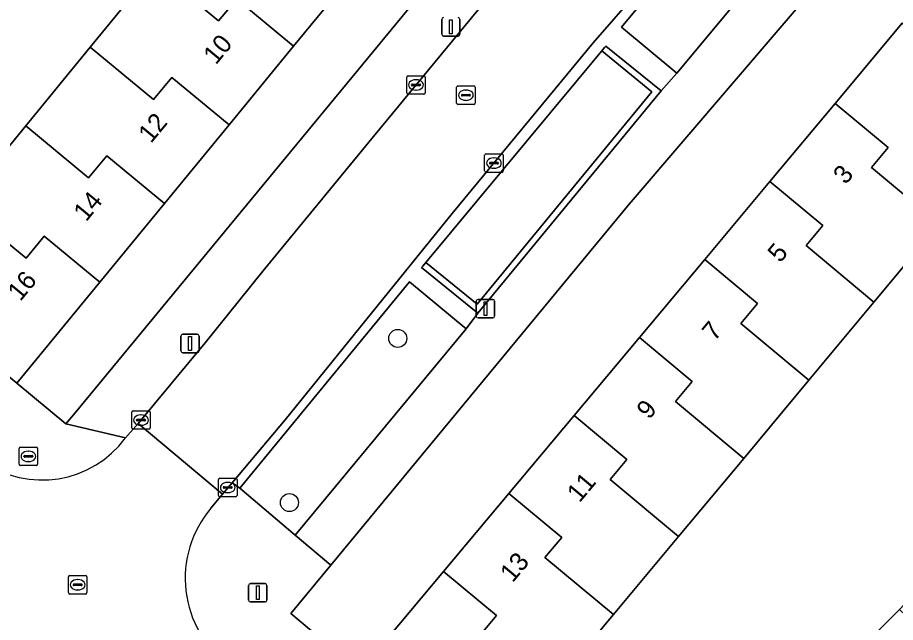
# Model space of a CAD drawing. Extents: x 162073 to 163043, y 381818 to 382561.
# Drawn here: x 162602.84 to 162650.39, y 382124.92 to 382157.68 of the extents above; entities that cross this region are included whole.
import ezdxf

# ---------------------------------------------------------------- set-up
doc = ezdxf.new("R2010")
doc.units = 0
for name, color, linetype in [('IMGEO_Boom', 7, 'Continuous'), ('IMGEO_Brandkraan', 7, 'Continuous'), ('IMGEO_Erf', 7, 'Continuous'), ('IMGEO_Groenvoorziening', 7, 'Continuous'), ('IMGEO_Haag', 7, 'Continuous'), ('IMGEO_Kolk', 7, 'Continuous'), ('IMGEO_Lichtmast', 7, 'Continuous'), ('IMGEO_Pand', 7, 'Continuous'), ('IMGEO_Pand_nummerreeks', 7, 'Continuous'), ('IMGEO_Rijbaan_lokaal_open', 7, 'Continuous'), ('IMGEO_Rioolput', 7, 'Continuous'), ('IMGEO_Voetpad_open', 7, 'Continuous')]:
    doc.layers.add(name, color=color, linetype=linetype)

msp = doc.modelspace()

# ---------------------------------------------------------------- linework, layer by layer
at = {"layer": 'IMGEO_Boom'}
for centre in [(162623.429, 382140.306), (162617.561, 382131.412)]:
    msp.add_circle(centre, 0.489, dxfattribs=at)
at = {"layer": 'IMGEO_Brandkraan'}
for p, q in [((162602.924, 382133.49), (162602.924, 382134.342)), ((162602.999, 382134.416), (162603.851, 382134.416)), ((162603.925, 382134.342), (162603.925, 382133.49)), ((162603.183, 382133.91), (162603.183, 382133.922)), ((162603.621, 382133.873), (162603.223, 382133.873)), ((162603.226, 382133.959), (162603.624, 382133.959)), ((162603.412, 382134.196), (162603.437, 382134.196)), ((162603.667, 382133.922), (162603.667, 382133.91)), ((162603.851, 382133.416), (162602.999, 382133.416)), ((162603.435, 382133.636), (162603.41, 382133.636))]:
    msp.add_line(p, q, dxfattribs=at)
for points in [[(162602.924, 382133.49), (162602.924, 382134.342)], [(162602.999, 382134.416), (162603.851, 382134.416)], [(162603.925, 382134.342), (162603.925, 382133.49)], [(162603.851, 382133.416), (162602.999, 382133.416)]]:
    msp.add_lwpolyline(points, dxfattribs=at)
for centre, radius, start, end in [((162603.001, 382134.34), 0.0765, 91.552, 178.448), ((162603.001, 382134.34), 0.0765, 91.552, 178.448), ((162603.849, 382134.34), 0.0765, 1.552, 88.448), ((162603.849, 382134.34), 0.0765, 1.552, 88.448), ((162603.223, 382133.919), 0.0403, 85.8775, 175.7526), ((162603.22, 382133.909), 0.0366, 178.938, 274.7102), ((162603.624, 382133.916), 0.043, 264.8664, 352.4533), ((162603.628, 382133.921), 0.0386, 1.7309, 96.639), ((162603.001, 382133.492), 0.0765, 181.552, 268.448), ((162603.001, 382133.492), 0.0765, 181.552, 268.448), ((162603.849, 382133.492), 0.0765, 271.552, 358.448), ((162603.849, 382133.492), 0.0765, 271.552, 358.448)]:
    msp.add_arc(centre, radius, start, end, dxfattribs=at)
for centre, major_axis, ratio, start_param, end_param in [((162603.411, 382133.916), (-0.387, 0.002), 0.722429, 4.712389, 7.853982), ((162603.436, 382133.916), (-0.39, 0.002), 0.717154, 1.570796, 4.712389)]:
    msp.add_ellipse(centre, major_axis=major_axis, ratio=ratio, start_param=start_param, end_param=end_param, dxfattribs=at)
at = {"layer": 'IMGEO_Erf'}
for points in [[(162621.293, 382160.397), (162617.791, 382156.135), (162614.29, 382151.872), (162610.788, 382147.61), (162607.287, 382143.348), (162602.791, 382137.875), (162605.45, 382135.683), (162605.875, 382136.157), (162638.155, 382175.312)], [(162651.264, 382165.45), (162650.177, 382164.18), (162635.973, 382147.58), (162619.803, 382128.016), (162617.638, 382125.397), (162624.24, 382119.87)], [(162599.784, 382147.547), (162603.279, 382151.815), (162606.774, 382156.082), (162610.27, 382160.35)], [(162622.286, 382123.347), (162625.915, 382127.684), (162629.451, 382131.909), (162632.986, 382136.135), (162636.522, 382140.359), (162640.057, 382144.584), (162643.592, 382148.809), (162647.128, 382153.034), (162650.76, 382157.375), (162652.801, 382155.674), (162653.699, 382156.751), (162658.182, 382153.013), (162652.753, 382146.502), (162649.224, 382142.27), (162645.696, 382138.039), (162642.169, 382133.808), (162638.64, 382129.577), (162635.112, 382125.346), (162631.584, 382121.115)], [(162635.57, 382110.572), (162650.6, 382125.629), (162652.789, 382127.946), (162656.116, 382124.803), (162659.911, 382128.82), (162695.315, 382094.976)]]:
    msp.add_lwpolyline(points, dxfattribs=at)
at = {"layer": 'IMGEO_Groenvoorziening'}
for points in [[(162638.552, 382154.672), (162647.984, 382166.009), (162644.95, 382168.48), (162635.558, 382157.154)], [(162624.946, 382144.414), (162624.786, 382144.222), (162624.722, 382144.145), (162627.776, 382141.664), (162637.695, 382153.712), (162634.701, 382156.142), (162634.637, 382156.065), (162634.477, 382155.873), (162637.201, 382153.662), (162627.727, 382142.155)], [(162637.201, 382153.662), (162634.477, 382155.873), (162624.946, 382144.414), (162627.727, 382142.155)], [(162617.866, 382129.646), (162627.138, 382140.823), (162624.074, 382143.364), (162614.872, 382132.198)]]:
    msp.add_lwpolyline(points, close=True, dxfattribs=at)
at = {"layer": 'IMGEO_Haag'}
msp.add_lwpolyline([(162624.786, 382144.222), (162624.722, 382144.145), (162627.776, 382141.664), (162637.695, 382153.712), (162634.701, 382156.142), (162634.637, 382156.065), (162634.477, 382155.873), (162637.201, 382153.662), (162627.727, 382142.155), (162624.946, 382144.414)], close=True, dxfattribs=at)
at = {"layer": 'IMGEO_Kolk'}
for p, q in [((162623.918, 382153.607), (162623.918, 382154.459)), ((162623.993, 382154.533), (162624.845, 382154.533)), ((162624.406, 382154.313), (162624.431, 382154.313)), ((162624.919, 382154.459), (162624.919, 382153.607)), ((162624.177, 382154.027), (162624.177, 382154.039)), ((162624.615, 382153.99), (162624.217, 382153.99)), ((162624.22, 382154.076), (162624.618, 382154.076)), ((162624.429, 382153.753), (162624.404, 382153.753)), ((162624.661, 382154.039), (162624.661, 382154.027)), ((162624.845, 382153.533), (162623.993, 382153.533)), ((162628.138, 382149.373), (162628.138, 382150.225)), ((162628.213, 382150.299), (162629.065, 382150.299)), ((162628.626, 382150.079), (162628.651, 382150.079)), ((162629.139, 382150.225), (162629.139, 382149.373)), ((162628.397, 382149.793), (162628.397, 382149.805)), ((162628.835, 382149.756), (162628.437, 382149.756)), ((162628.44, 382149.842), (162628.838, 382149.842)), ((162628.649, 382149.519), (162628.624, 382149.519)), ((162628.881, 382149.805), (162628.881, 382149.793)), ((162629.065, 382149.299), (162628.213, 382149.299)), ((162609.021, 382135.455), (162609.021, 382136.307)), ((162609.096, 382136.381), (162609.948, 382136.381)), ((162609.509, 382136.161), (162609.534, 382136.161)), ((162610.022, 382136.307), (162610.022, 382135.455)), ((162609.28, 382135.875), (162609.28, 382135.887)), ((162609.718, 382135.838), (162609.32, 382135.838)), ((162609.323, 382135.924), (162609.721, 382135.924)), ((162609.764, 382135.887), (162609.764, 382135.875)), ((162609.948, 382135.381), (162609.096, 382135.381)), ((162609.532, 382135.601), (162609.507, 382135.601)), ((162613.722, 382131.804), (162613.722, 382132.656)), ((162613.797, 382132.73), (162614.649, 382132.73)), ((162614.21, 382132.51), (162614.235, 382132.51)), ((162614.723, 382132.656), (162614.723, 382131.804)), ((162613.981, 382132.224), (162613.981, 382132.236)), ((162614.419, 382132.187), (162614.021, 382132.187)), ((162614.024, 382132.273), (162614.422, 382132.273)), ((162614.233, 382131.95), (162614.208, 382131.95)), ((162614.465, 382132.236), (162614.465, 382132.224)), ((162614.649, 382131.73), (162613.797, 382131.73))]:
    msp.add_line(p, q, dxfattribs=at)
for points in [[(162623.918, 382153.607), (162623.918, 382154.459)], [(162623.993, 382154.533), (162624.845, 382154.533)], [(162624.919, 382154.459), (162624.919, 382153.607)], [(162624.845, 382153.533), (162623.993, 382153.533)], [(162628.138, 382149.373), (162628.138, 382150.225)], [(162628.213, 382150.299), (162629.065, 382150.299)], [(162629.139, 382150.225), (162629.139, 382149.373)], [(162629.065, 382149.299), (162628.213, 382149.299)], [(162609.021, 382135.455), (162609.021, 382136.307)], [(162609.096, 382136.381), (162609.948, 382136.381)], [(162610.022, 382136.307), (162610.022, 382135.455)], [(162609.948, 382135.381), (162609.096, 382135.381)], [(162613.722, 382131.804), (162613.722, 382132.656)], [(162613.797, 382132.73), (162614.649, 382132.73)], [(162614.723, 382132.656), (162614.723, 382131.804)], [(162614.649, 382131.73), (162613.797, 382131.73)]]:
    msp.add_lwpolyline(points, dxfattribs=at)
for centre, radius, start, end in [((162623.995, 382154.457), 0.0765, 91.552, 178.448), ((162623.995, 382154.457), 0.0765, 91.552, 178.448), ((162624.843, 382154.457), 0.0765, 1.552, 88.448), ((162624.843, 382154.457), 0.0765, 1.552, 88.448), ((162624.217, 382154.036), 0.0403, 85.8775, 175.7526), ((162624.214, 382154.026), 0.0366, 178.938, 274.7102), ((162624.618, 382154.033), 0.043, 264.8664, 352.4533), ((162624.622, 382154.038), 0.0386, 1.7309, 96.639), ((162623.995, 382153.609), 0.0765, 181.552, 268.448), ((162623.995, 382153.609), 0.0765, 181.552, 268.448), ((162624.843, 382153.609), 0.0765, 271.552, 358.448), ((162624.843, 382153.609), 0.0765, 271.552, 358.448), ((162628.215, 382150.223), 0.0765, 91.552, 178.448), ((162628.215, 382150.223), 0.0765, 91.552, 178.448), ((162629.063, 382150.223), 0.0765, 1.552, 88.448), ((162629.063, 382150.223), 0.0765, 1.552, 88.448), ((162628.437, 382149.802), 0.0403, 85.8775, 175.7526), ((162628.434, 382149.792), 0.0366, 178.938, 274.7102), ((162628.838, 382149.799), 0.043, 264.8664, 352.4533), ((162628.842, 382149.804), 0.0386, 1.7309, 96.639), ((162628.215, 382149.375), 0.0765, 181.552, 268.448), ((162628.215, 382149.375), 0.0765, 181.552, 268.448), ((162629.063, 382149.375), 0.0765, 271.552, 358.448), ((162629.063, 382149.375), 0.0765, 271.552, 358.448), ((162609.098, 382136.305), 0.0765, 91.552, 178.448), ((162609.098, 382136.305), 0.0765, 91.552, 178.448), ((162609.946, 382136.305), 0.0765, 1.552, 88.448), ((162609.946, 382136.305), 0.0765, 1.552, 88.448), ((162609.32, 382135.884), 0.0403, 85.8775, 175.7526), ((162609.317, 382135.874), 0.0366, 178.938, 274.7102), ((162609.721, 382135.881), 0.043, 264.8664, 352.4533), ((162609.725, 382135.886), 0.0386, 1.7309, 96.639), ((162609.098, 382135.457), 0.0765, 181.552, 268.448), ((162609.098, 382135.457), 0.0765, 181.552, 268.448), ((162609.946, 382135.457), 0.0765, 271.552, 358.448), ((162609.946, 382135.457), 0.0765, 271.552, 358.448), ((162613.799, 382132.654), 0.0765, 91.552, 178.448), ((162613.799, 382132.654), 0.0765, 91.552, 178.448), ((162614.647, 382132.654), 0.0765, 1.552, 88.448), ((162614.647, 382132.654), 0.0765, 1.552, 88.448), ((162614.021, 382132.233), 0.0403, 85.8775, 175.7526), ((162614.018, 382132.223), 0.0366, 178.938, 274.7102), ((162614.422, 382132.23), 0.043, 264.8664, 352.4533), ((162614.426, 382132.235), 0.0386, 1.7309, 96.639), ((162613.799, 382131.806), 0.0765, 181.552, 268.448), ((162613.799, 382131.806), 0.0765, 181.552, 268.448), ((162614.647, 382131.806), 0.0765, 271.552, 358.448), ((162614.647, 382131.806), 0.0765, 271.552, 358.448)]:
    msp.add_arc(centre, radius, start, end, dxfattribs=at)
for centre, major_axis, ratio, start_param, end_param in [((162624.405, 382154.033), (-0.387, 0.002), 0.722429, 4.712389, 7.853982), ((162624.43, 382154.033), (-0.39, 0.002), 0.717154, 1.570796, 4.712389), ((162628.625, 382149.799), (-0.387, 0.002), 0.722429, 4.712389, 7.853982), ((162628.65, 382149.799), (-0.39, 0.002), 0.717154, 1.570796, 4.712389), ((162609.508, 382135.881), (-0.387, 0.002), 0.722429, 4.712389, 7.853982), ((162609.533, 382135.881), (-0.39, 0.002), 0.717154, 1.570796, 4.712389), ((162614.209, 382132.23), (-0.387, 0.002), 0.722429, 4.712389, 7.853982), ((162614.234, 382132.23), (-0.39, 0.002), 0.717154, 1.570796, 4.712389)]:
    msp.add_ellipse(centre, major_axis=major_axis, ratio=ratio, start_param=start_param, end_param=end_param, dxfattribs=at)
at = {"layer": 'IMGEO_Lichtmast'}
for p, q in [((162625.81, 382156.783), (162625.81, 382157.583)), ((162625.81, 382157.583), (162625.81, 382156.783)), ((162626.8, 382157.583), (162626.8, 382156.783)), ((162626.8, 382156.783), (162626.8, 382157.583)), ((162626.7, 382156.683), (162625.91, 382156.683)), ((162625.91, 382156.683), (162626.7, 382156.683)), ((162627.783, 382142.416), (162628.573, 382142.416)), ((162628.573, 382142.416), (162627.783, 382142.416)), ((162627.683, 382141.516), (162627.683, 382142.316)), ((162627.683, 382142.316), (162627.683, 382141.516)), ((162628.673, 382142.316), (162628.673, 382141.516)), ((162628.673, 382141.516), (162628.673, 382142.316)), ((162628.573, 382141.416), (162627.783, 382141.416)), ((162627.783, 382141.416), (162628.573, 382141.416)), ((162611.781, 382140.527), (162612.571, 382140.527)), ((162612.571, 382140.527), (162611.781, 382140.527)), ((162611.681, 382139.627), (162611.681, 382140.427)), ((162611.681, 382140.427), (162611.681, 382139.627)), ((162612.671, 382140.427), (162612.671, 382139.627)), ((162612.671, 382139.627), (162612.671, 382140.427)), ((162612.571, 382139.527), (162611.781, 382139.527)), ((162611.781, 382139.527), (162612.571, 382139.527)), ((162615.353, 382126.13), (162615.353, 382126.93)), ((162615.353, 382126.93), (162615.353, 382126.13)), ((162615.453, 382127.03), (162616.243, 382127.03)), ((162616.243, 382127.03), (162615.453, 382127.03)), ((162616.343, 382126.93), (162616.343, 382126.13)), ((162616.343, 382126.13), (162616.343, 382126.93)), ((162616.243, 382126.03), (162615.453, 382126.03)), ((162615.453, 382126.03), (162616.243, 382126.03))]:
    msp.add_line(p, q, dxfattribs=at)
for points in [[(162626.23, 382157.558), (162626.38, 382157.558), (162626.38, 382156.808), (162626.23, 382156.808), (162626.23, 382157.558)], [(162628.103, 382142.291), (162628.253, 382142.291), (162628.253, 382141.541), (162628.103, 382141.541), (162628.103, 382142.291)], [(162612.101, 382140.402), (162612.251, 382140.402), (162612.251, 382139.652), (162612.101, 382139.652), (162612.101, 382140.402)], [(162615.773, 382126.905), (162615.923, 382126.905), (162615.923, 382126.155), (162615.773, 382126.155), (162615.773, 382126.905)]]:
    msp.add_lwpolyline(points, dxfattribs=at)
for centre, start, end in [((162625.91, 382157.583), 90, 180), ((162625.91, 382157.583), 90, 180), ((162626.7, 382157.583), 0, 90), ((162626.7, 382157.583), 360, 90), ((162625.91, 382156.783), 180, 270), ((162625.91, 382156.783), 180, 270), ((162626.7, 382156.783), 270, 0), ((162626.7, 382156.783), 270, 0), ((162627.783, 382142.316), 90, 180), ((162627.783, 382142.316), 90, 180), ((162628.573, 382142.316), 0, 90), ((162628.573, 382142.316), 360, 90), ((162627.783, 382141.516), 180, 270), ((162627.783, 382141.516), 180, 270), ((162628.573, 382141.516), 270, 0), ((162628.573, 382141.516), 270, 0), ((162611.781, 382140.427), 90, 180), ((162611.781, 382140.427), 90, 180), ((162612.571, 382140.427), 0, 90), ((162612.571, 382140.427), 360, 90), ((162611.781, 382139.627), 180, 270), ((162611.781, 382139.627), 180, 270), ((162612.571, 382139.627), 270, 0), ((162612.571, 382139.627), 270, 0), ((162615.453, 382126.93), 90, 180), ((162615.453, 382126.93), 90, 180), ((162616.243, 382126.93), 0, 90), ((162616.243, 382126.93), 360, 90), ((162615.453, 382126.13), 180, 270), ((162615.453, 382126.13), 180, 270), ((162616.243, 382126.13), 270, 0), ((162616.243, 382126.13), 270, 0)]:
    msp.add_arc(centre, 0.1, start, end, dxfattribs=at)
at = {"layer": 'IMGEO_Pand'}
for points in [[(162621.293, 382160.397), (162618.221, 382162.939), (162617.235, 382161.747), (162613.765, 382164.617), (162610.27, 382160.35), (162613.719, 382157.497), (162614.705, 382158.689), (162617.791, 382156.135)], [(162606.774, 382156.082), (162610.203, 382153.246), (162611.189, 382154.438), (162614.29, 382151.872), (162617.791, 382156.135), (162614.705, 382158.689), (162613.719, 382157.497), (162610.27, 382160.35)], [(162652.753, 382146.502), (162658.182, 382153.013), (162653.699, 382156.751), (162652.801, 382155.674), (162650.76, 382157.375), (162647.128, 382153.034), (162649.987, 382150.642), (162649.083, 382149.562)], [(162606.774, 382156.082), (162603.279, 382151.815), (162606.687, 382148.996), (162607.673, 382150.188), (162610.788, 382147.61), (162614.29, 382151.872), (162611.189, 382154.438), (162610.203, 382153.246)], [(162652.753, 382146.502), (162649.083, 382149.562), (162649.987, 382150.642), (162647.128, 382153.034), (162643.592, 382148.809), (162646.452, 382146.417), (162645.547, 382145.336), (162649.224, 382142.27)], [(162610.788, 382147.61), (162607.673, 382150.188), (162606.687, 382148.996), (162603.279, 382151.815), (162599.784, 382147.547), (162603.295, 382144.643), (162604.281, 382145.835), (162607.287, 382143.348)], [(162640.057, 382144.584), (162642.916, 382142.192), (162642.012, 382141.111), (162645.696, 382138.039), (162649.224, 382142.27), (162645.547, 382145.336), (162646.452, 382146.417), (162643.592, 382148.809)], [(162607.287, 382143.348), (162604.281, 382145.835), (162603.295, 382144.643), (162599.784, 382147.547), (162596.289, 382143.28), (162602.791, 382137.875)], [(162640.057, 382144.584), (162636.522, 382140.359), (162639.381, 382137.967), (162638.477, 382136.887), (162642.169, 382133.808), (162645.696, 382138.039), (162642.012, 382141.111), (162642.916, 382142.192)], [(162642.169, 382133.808), (162638.477, 382136.887), (162639.381, 382137.967), (162636.522, 382140.359), (162632.986, 382136.135), (162635.846, 382133.742), (162634.941, 382132.661), (162638.64, 382129.577)], [(162635.112, 382125.346), (162638.64, 382129.577), (162634.941, 382132.661), (162635.846, 382133.742), (162632.986, 382136.135), (162629.451, 382131.909), (162632.31, 382129.517), (162631.406, 382128.436)], [(162635.112, 382125.346), (162631.406, 382128.436), (162632.31, 382129.517), (162629.451, 382131.909), (162625.915, 382127.684), (162628.775, 382125.292), (162627.87, 382124.211), (162631.584, 382121.115)], [(162625.915, 382127.684), (162622.286, 382123.347), (162625.149, 382120.96), (162624.24, 382119.87), (162627.96, 382116.768), (162631.584, 382121.115), (162627.87, 382124.211), (162628.775, 382125.292)]]:
    msp.add_lwpolyline(points, close=True, dxfattribs=at)
at = {"layer": 'IMGEO_Rijbaan_lokaal_open'}
msp.add_lwpolyline([(162634.012, 382156.311), (162641.106, 382164.458), (162644.71, 382168.813), (162640.129, 382172.604), (162636.833, 382168.719), (162633.599, 382165.076), (162627.762, 382158.086), (162622.125, 382151.246), (162616.131, 382143.955), (162613.007, 382140.066), (162609.372, 382135.699), (162613.946, 382131.876), (162614.462, 382132.488), (162617.326, 382135.887), (162626.383, 382147.068)], close=True, dxfattribs=at)
msp.add_lwpolyline([(162613.313, 382131.108), (162613.946, 382131.876), (162609.372, 382135.699), (162608.683, 382134.916)], dxfattribs=at)
for centre, radius, start, end in [((162604.179, 382138.227), 5.59, 234.3736, 323.6831), ((162617.801, 382127.301), 5.885, 139.6907, 233.3773)]:
    msp.add_arc(centre, radius, start, end, dxfattribs=at)
at = {"layer": 'IMGEO_Rioolput'}
for p, q in [((162626.62, 382153.053), (162626.62, 382153.905)), ((162626.695, 382153.979), (162627.547, 382153.979)), ((162627.108, 382153.759), (162627.133, 382153.759)), ((162627.621, 382153.905), (162627.621, 382153.053)), ((162626.879, 382153.473), (162626.879, 382153.485)), ((162627.317, 382153.436), (162626.919, 382153.436)), ((162626.922, 382153.522), (162627.32, 382153.522)), ((162627.363, 382153.485), (162627.363, 382153.473)), ((162627.547, 382152.979), (162626.695, 382152.979)), ((162627.131, 382153.199), (162627.106, 382153.199)), ((162605.589, 382126.535), (162605.589, 382127.387)), ((162605.664, 382127.461), (162606.516, 382127.461)), ((162606.077, 382127.241), (162606.102, 382127.241)), ((162606.59, 382127.387), (162606.59, 382126.535)), ((162605.848, 382126.955), (162605.848, 382126.967)), ((162606.286, 382126.918), (162605.888, 382126.918)), ((162605.891, 382127.004), (162606.289, 382127.004)), ((162606.1, 382126.681), (162606.075, 382126.681)), ((162606.332, 382126.967), (162606.332, 382126.955)), ((162606.516, 382126.461), (162605.664, 382126.461))]:
    msp.add_line(p, q, dxfattribs=at)
for points in [[(162626.62, 382153.053), (162626.62, 382153.905)], [(162626.695, 382153.979), (162627.547, 382153.979)], [(162627.621, 382153.905), (162627.621, 382153.053)], [(162627.547, 382152.979), (162626.695, 382152.979)], [(162605.589, 382126.535), (162605.589, 382127.387)], [(162605.664, 382127.461), (162606.516, 382127.461)], [(162606.59, 382127.387), (162606.59, 382126.535)], [(162606.516, 382126.461), (162605.664, 382126.461)]]:
    msp.add_lwpolyline(points, dxfattribs=at)
for centre, radius, start, end in [((162626.697, 382153.903), 0.0765, 91.552, 178.448), ((162626.697, 382153.903), 0.0765, 91.552, 178.448), ((162627.545, 382153.903), 0.0765, 1.552, 88.448), ((162627.545, 382153.903), 0.0765, 1.552, 88.448), ((162626.919, 382153.482), 0.0403, 85.8775, 175.7526), ((162626.916, 382153.472), 0.0366, 178.938, 274.7102), ((162627.32, 382153.479), 0.043, 264.8664, 352.4533), ((162627.324, 382153.484), 0.0386, 1.7309, 96.639), ((162626.697, 382153.055), 0.0765, 181.552, 268.448), ((162626.697, 382153.055), 0.0765, 181.552, 268.448), ((162627.545, 382153.055), 0.0765, 271.552, 358.448), ((162627.545, 382153.055), 0.0765, 271.552, 358.448), ((162605.666, 382127.385), 0.0765, 91.552, 178.448), ((162605.666, 382127.385), 0.0765, 91.552, 178.448), ((162606.514, 382127.385), 0.0765, 1.552, 88.448), ((162606.514, 382127.385), 0.0765, 1.552, 88.448), ((162605.888, 382126.964), 0.0403, 85.8775, 175.7526), ((162605.885, 382126.954), 0.0366, 178.938, 274.7102), ((162606.289, 382126.961), 0.043, 264.8664, 352.4533), ((162606.293, 382126.966), 0.0386, 1.7309, 96.639), ((162605.666, 382126.537), 0.0765, 181.552, 268.448), ((162605.666, 382126.537), 0.0765, 181.552, 268.448), ((162606.514, 382126.537), 0.0765, 271.552, 358.448), ((162606.514, 382126.537), 0.0765, 271.552, 358.448)]:
    msp.add_arc(centre, radius, start, end, dxfattribs=at)
for centre, major_axis, ratio, start_param, end_param in [((162627.107, 382153.479), (-0.387, 0.002), 0.722429, 4.712389, 7.853982), ((162627.132, 382153.479), (-0.39, 0.002), 0.717154, 1.570796, 4.712389), ((162606.076, 382126.961), (-0.387, 0.002), 0.722429, 4.712389, 7.853982), ((162606.101, 382126.961), (-0.39, 0.002), 0.717154, 1.570796, 4.712389)]:
    msp.add_ellipse(centre, major_axis=major_axis, ratio=ratio, start_param=start_param, end_param=end_param, dxfattribs=at)
at = {"layer": 'IMGEO_Voetpad_open'}
for points in [[(162608.683, 382134.916), (162605.45, 382135.683), (162602.791, 382137.875), (162596.289, 382143.28), (162589.673, 382148.769), (162587.149, 382150.868), (162587.088, 382150.899), (162586.457, 382150.056), (162585.394, 382150.935), (162530.074, 382196.697)], [(162704.906, 382034.553), (162703.978, 382035.693), (162703.148, 382035.093), (162670.958, 382074.601), (162661.799, 382085.06), (162655.945, 382091.08), (162647.911, 382098.48), (162636.114, 382108.989), (162636.712, 382109.62), (162635.57, 382110.572), (162634.996, 382111.051), (162632.452, 382113.173), (162627.96, 382116.768), (162624.24, 382119.87), (162617.638, 382125.397), (162619.803, 382128.016), (162617.866, 382129.646), (162614.872, 382132.198), (162614.462, 382132.488), (162613.946, 382131.876), (162613.313, 382131.108)], [(162658.471, 382118.193), (162650.6, 382125.629), (162635.57, 382110.572)]]:
    msp.add_lwpolyline(points, dxfattribs=at)
for points in [[(162616.131, 382143.955), (162622.125, 382151.246), (162627.762, 382158.086), (162633.599, 382165.076), (162636.833, 382168.719), (162640.129, 382172.604), (162640.638, 382173.256), (162641.717, 382174.636), (162638.741, 382177.42), (162638.835, 382176.131), (162638.155, 382175.312), (162605.875, 382136.157), (162605.45, 382135.683), (162608.683, 382134.916), (162609.372, 382135.699), (162613.007, 382140.066)], [(162635.558, 382157.154), (162644.95, 382168.48), (162644.71, 382168.813), (162641.106, 382164.458), (162634.012, 382156.311), (162626.383, 382147.068), (162617.326, 382135.887), (162614.462, 382132.488), (162614.872, 382132.198), (162624.074, 382143.364), (162627.138, 382140.823), (162627.776, 382141.664), (162624.722, 382144.145), (162624.786, 382144.222), (162624.946, 382144.414), (162634.477, 382155.873), (162634.637, 382156.065), (162634.701, 382156.142), (162637.695, 382153.712), (162638.552, 382154.672)], [(162635.973, 382147.58), (162650.177, 382164.18), (162647.984, 382166.009), (162638.552, 382154.672), (162637.695, 382153.712), (162627.776, 382141.664), (162627.138, 382140.823), (162617.866, 382129.646), (162619.803, 382128.016)]]:
    msp.add_lwpolyline(points, close=True, dxfattribs=at)
for centre, radius, start, end in [((162604.179, 382138.227), 5.59, 234.3736, 323.6831), ((162617.801, 382127.301), 5.885, 139.6907, 233.3773)]:
    msp.add_arc(centre, radius, start, end, dxfattribs=at)

# ---------------------------------------------------------------- texts
at = {"layer": 'IMGEO_Pand_nummerreeks'}
for s, rotation, p in [('10', 50.4043, (162613.582, 382155.087)), ('12', 50.4043, (162610.062, 382150.832)), ('3', 50.0775, (162647.693, 382148.597)), ('14', 50.4043, (162606.549, 382146.584)), ('5', 50.0775, (162644.144, 382144.356)), ('16', 50.4043, (162602.985, 382142.275)), ('7', 50.0775, (162640.595, 382140.115)), ('9', 50.0775, (162637.046, 382135.874)), ('11', 50.0775, (162633.275, 382131.368)), ('13', 50.0775, (162629.653, 382127.04))]:
    msp.add_text(s, height=1, rotation=rotation, dxfattribs=at).set_placement(p)

doc.saveas('drawing.dxf')
